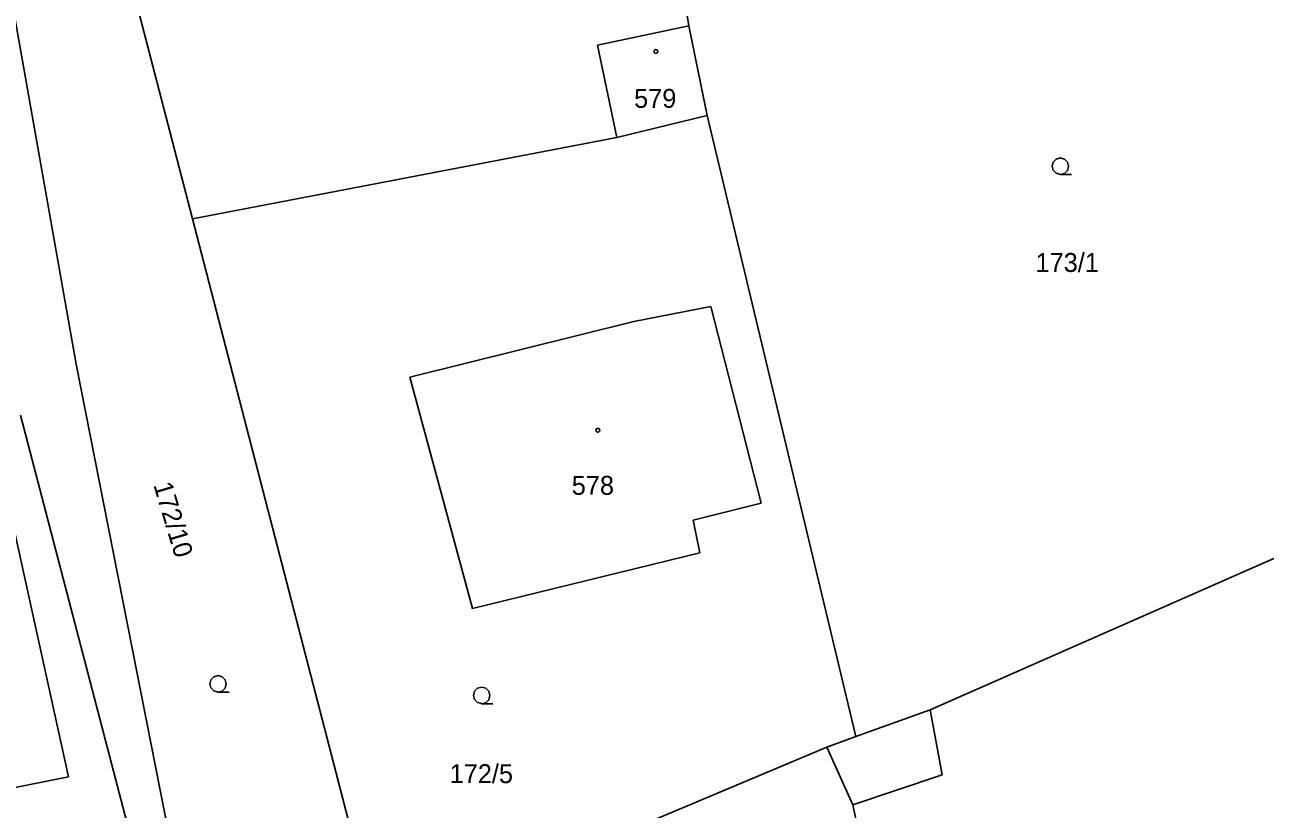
# Model space of a CAD drawing. Extents: x -757994 to -755874, y -1047691 to -1046119.
# Drawn here: x -756439.2 to -756383.5, y -1046660.4 to -1046625.2 of the extents above; entities that cross this region are included whole.
import ezdxf

# ---------------------------------------------------------------- set-up
doc = ezdxf.new("R2010")
doc.units = 0
doc.layers.add('katastrální mapa', color=7, linetype='Continuous')

msp = doc.modelspace()

# ---------------------------------------------------------------- linework, layer by layer
at = {"layer": 'katastrální mapa'}
for p, q in [((-756413.38, -1046600.25), (-756409.4, -1046625.25)), ((-756438.36, -1046608.2), (-756431.69, -1046633.93)), ((-756442.4, -1046609.46), (-756436.91, -1046640.45)), ((-756409.4, -1046625.25), (-756413.5, -1046626.13)), ((-756409.4, -1046625.25), (-756408.58, -1046629.28)), ((-756413.5, -1046626.13), (-756412.63, -1046630.27)), ((-756408.58, -1046629.28), (-756412.63, -1046630.27)), ((-756408.58, -1046629.28), (-756401.9, -1046657.18)), ((-756412.63, -1046630.27), (-756431.69, -1046633.93)), ((-756431.69, -1046633.93), (-756423.34, -1046666.12)), ((-756411.87, -1046638.53), (-756408.42, -1046637.86)), ((-756408.42, -1046637.86), (-756406.16, -1046646.69)), ((-756421.93, -1046641.03), (-756411.87, -1046638.53)), ((-756436.91, -1046640.45), (-756431.23, -1046669.26)), ((-756419.12, -1046651.42), (-756421.93, -1046641.03)), ((-756439.42, -1046642.75), (-756432.36, -1046669.71)), ((-756439.95, -1046646.72), (-756437.26, -1046658.98)), ((-756406.16, -1046646.69), (-756409.21, -1046647.46)), ((-756409.21, -1046647.46), (-756408.91, -1046648.93)), ((-756381.33, -1046648.38), (-756398.57, -1046655.98)), ((-756408.91, -1046648.93), (-756419.12, -1046651.42)), ((-756398.57, -1046655.98), (-756401.9, -1046657.18)), ((-756398.57, -1046655.98), (-756398.03, -1046658.9)), ((-756401.9, -1046657.18), (-756403.2, -1046657.65)), ((-756403.2, -1046657.65), (-756418.73, -1046664.18)), ((-756403.2, -1046657.65), (-756402.04, -1046660.25)), ((-756437.26, -1046658.98), (-756442.9, -1046660.12)), ((-756398.03, -1046658.9), (-756402.04, -1046660.25)), ((-756402.04, -1046660.25), (-756399.12, -1046673.89))]:
    msp.add_line(p, q, dxfattribs=at)
for points in [[(-756410.88, -1046626.325), (-756410.83, -1046626.335), (-756410.805, -1046626.38), (-756410.795, -1046626.41), (-756410.805, -1046626.455), (-756410.845, -1046626.49), (-756410.88, -1046626.495), (-756410.925, -1046626.48), (-756410.955, -1046626.45), (-756410.965, -1046626.41), (-756410.955, -1046626.365), (-756410.915, -1046626.33)], [(-756413.49, -1046643.335), (-756413.44, -1046643.345), (-756413.415, -1046643.39), (-756413.405, -1046643.42), (-756413.415, -1046643.465), (-756413.455, -1046643.5), (-756413.49, -1046643.505), (-756413.535, -1046643.49), (-756413.565, -1046643.46), (-756413.575, -1046643.42), (-756413.565, -1046643.375), (-756413.525, -1046643.34)]]:
    msp.add_lwpolyline(points, close=True, dxfattribs=at)
for points in [[(-756392.71, -1046631.93), (-756392.9, -1046631.88), (-756393.035, -1046631.745), (-756393.085, -1046631.56), (-756393.035, -1046631.375), (-756392.9, -1046631.24), (-756392.715, -1046631.19), (-756392.53, -1046631.24), (-756392.395, -1046631.375), (-756392.345, -1046631.565), (-756392.395, -1046631.755), (-756392.53, -1046631.89), (-756392.72, -1046631.94), (-756392.22, -1046631.94)], [(-756430.54, -1046655.18), (-756430.73, -1046655.13), (-756430.865, -1046654.995), (-756430.915, -1046654.81), (-756430.865, -1046654.625), (-756430.73, -1046654.49), (-756430.545, -1046654.44), (-756430.36, -1046654.49), (-756430.225, -1046654.625), (-756430.175, -1046654.815), (-756430.225, -1046655.005), (-756430.36, -1046655.14), (-756430.55, -1046655.19), (-756430.05, -1046655.19)], [(-756418.7, -1046655.7), (-756418.89, -1046655.65), (-756419.025, -1046655.515), (-756419.075, -1046655.33), (-756419.025, -1046655.145), (-756418.89, -1046655.01), (-756418.705, -1046654.96), (-756418.52, -1046655.01), (-756418.385, -1046655.145), (-756418.335, -1046655.335), (-756418.385, -1046655.525), (-756418.52, -1046655.66), (-756418.71, -1046655.71), (-756418.21, -1046655.71)]]:
    msp.add_lwpolyline(points, dxfattribs=at)

# ---------------------------------------------------------------- texts
for s, p in [('579', (-756411.86, -1046628.94)), ('173/1', (-756393.832, -1046636.31)), ('578', (-756414.66, -1046646.32)), ('172/5', (-756420.143, -1046659.27))]:
    msp.add_text(s, height=0.85, dxfattribs=at).set_placement(p)
msp.add_text('172/10', height=0.85, rotation=286.6508, dxfattribs=at).set_placement((-756433.454, -1046645.878))

doc.saveas('drawing.dxf')
